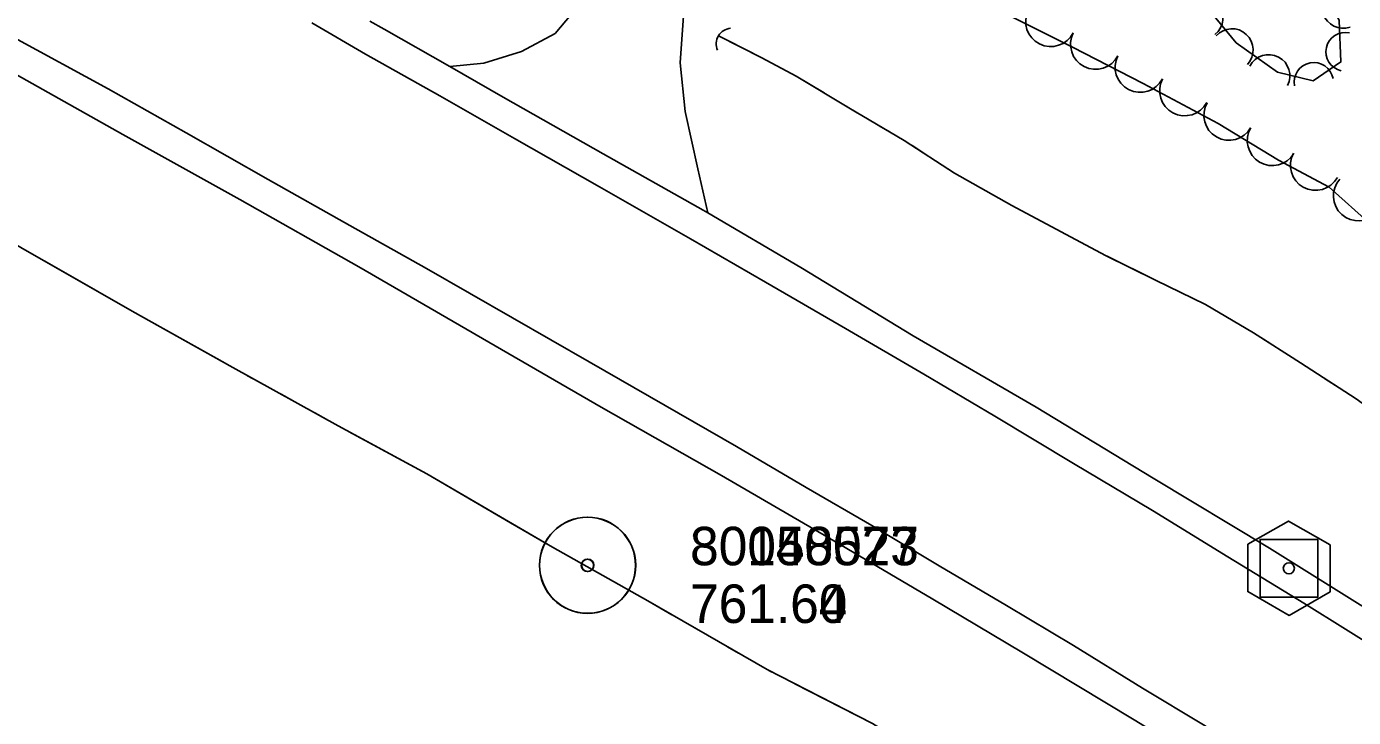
# Model space of a CAD drawing. Extents: x 591954 to 597000, y 198576 to 213500.
# Drawn here: x 596201.5 to 596408.6, y 204070.5 to 204178.3 of the extents above; entities that cross this region are included whole.
import ezdxf

# ---------------------------------------------------------------- set-up
doc = ezdxf.new("R2010")
doc.units = 0
for name, color, linetype in [('Level 11', 7, 'Continuous'), ('Level 15', 7, 'Continuous'), ('Level 17', 7, 'Continuous'), ('Level 18', 7, 'Continuous'), ('Level 19', 7, 'Continuous'), ('Level 5', 7, 'Continuous'), ('Level 6', 7, 'Continuous')]:
    doc.layers.add(name, color=color, linetype=linetype)

msp = doc.modelspace()

# ---------------------------------------------------------------- linework, layer by layer
at = {"layer": 'Level 11'}
for points in [[(596429.44, 204070.52), (596426.81, 204072.19), (596413.87, 204080.23), (596400.87, 204088.31), (596389, 204095.58), (596377.25, 204102.78), (596364.91, 204110.13), (596352.62, 204117.51), (596341.53, 204124.08), (596329.34, 204131.2), (596316.86, 204138.42), (596305.16, 204145.16), (596290.94, 204153.27), (596277.68, 204160.85), (596266.03, 204167.49), (596254.43, 204174.01), (596246.04, 204178.87)], [(596267.57, 204172.05), (596257.33, 204177.89), (596255.07, 204179.16)], [(596188.03, 204177.31), (596200.75, 204170.34), (596216.57, 204161.44), (596234.81, 204151.3), (596253.39, 204140.83), (596273.64, 204129.08), (596291.2, 204118.9), (596310, 204108.24), (596326.63, 204098.56), (596342.95, 204088.96), (596356.86, 204080.66), (596374.4, 204070.13), (596389.14, 204061.08), (596401.95, 204053.14), (596416.05, 204044.34), (596420.98, 204041.3)], [(596422.38, 204046.15), (596416.6, 204049.85), (596406.18, 204056.4), (596395.2, 204063.12), (596385.18, 204069.37), (596375.68, 204075.07), (596364.93, 204081.7), (596354.47, 204087.97), (596343.97, 204094.14), (596333.42, 204100.44), (596323.21, 204106.37), (596312.31, 204112.78), (596301.21, 204119.18), (596289.33, 204125.99), (596277.37, 204132.84), (596263.95, 204140.54), (596251.95, 204147.28), (596239.23, 204154.46), (596226.44, 204161.74), (596214.24, 204168.57), (596199.52, 204176.61), (596198.22, 204177.32)], [(596307.82, 204149.24), (596307.13, 204149.64), (596291.52, 204158.45), (596275.89, 204167.3), (596267.57, 204172.05)], [(596430.78, 204075.17), (596423.12, 204079.95), (596409.67, 204088.08), (596395.51, 204096.91), (596377.37, 204107.84), (596359.1, 204118.92), (596339.87, 204130.04), (596322.37, 204140.72), (596307.82, 204149.24)]]:
    msp.add_lwpolyline(points, dxfattribs=at)
at = {"layer": 'Level 15'}
msp.add_arc((596311.65, 204175.56), 2.5, 95.6794, 201.919, dxfattribs=at)
at = {"layer": 'Level 17'}
for points in [[(596267.57, 204172.05), (596272.9, 204172.58), (596278.74, 204174.4), (596284, 204177.21), (596286.51, 204180.18)], [(596307.82, 204149.24), (596306.28, 204156.1), (596304.28, 204165.07), (596303.53, 204172.63), (596304.04, 204179.96), (596304.17, 204180.76)]]:
    msp.add_lwpolyline(points, dxfattribs=at)
at = {"layer": 'Level 18'}
for points in [[(596404.29, 204184.01), (596406.36, 204179.24), (596406.65, 204172.79), (596402.32, 204169.86), (596396.75, 204171.19), (596390.3, 204175.77), (596384.44, 204182.96), (596384.25, 204183.35)], [(596349.72, 204182.23), (596354.79, 204180.08), (596364.73, 204175.11), (596375.76, 204169.42), (596387.49, 204163.2), (596396.9, 204157.48), (596404.83, 204153.22), (596411.29, 204147.43), (596417.54, 204141.65), (596424.63, 204136.66), (596431.29, 204134.37), (596439.92, 204129.2), (596445.03, 204124.39)]]:
    msp.add_lwpolyline(points, dxfattribs=at)
for centre, radius, start, end in [((596384.94, 204179.68), 3.31, 308.3322, 128.3168), ((596407.02, 204181.35), 3.31, 108.5931, 288.5777), ((596361.36, 204179.09), 3.91, 153.4099, 333.3945), ((596368.36, 204175.54), 3.91, 152.8074, 332.792), ((596389.63, 204174.64), 3.32, 317.5332, 137.5179), ((596407.32, 204174.37), 3.02, 77.5509, 257.5356), ((596375.32, 204171.94), 3.91, 152.5322, 332.5169), ((596395.38, 204170.62), 3.3, 332.49, 152.4747), ((596402.41, 204169.62), 3.07, 10.6474, 190.6321), ((596382.26, 204168.29), 3.91, 152.0704, 332.0551), ((596389.17, 204164.47), 3.91, 150.0365, 330.0212), ((596395.94, 204160.51), 3.91, 149.3089, 329.2936), ((596402.67, 204156.65), 3.91, 151.1076, 331.0923), ((596409.38, 204151.89), 3.91, 138.1728, 318.1575)]:
    msp.add_arc(centre, radius, start, end, dxfattribs=at)
at = {"layer": 'Level 19'}
for points in [[(596309.52, 204176.86), (596316.26, 204173.43), (596321.63, 204170.55), (596325.99, 204167.94)], [(596414.65, 204019.43), (596409.98, 204022.12), (596396.68, 204029.57), (596383.04, 204037.99), (596367.85, 204047.91), (596351.99, 204058.12), (596333.53, 204069.57), (596317.08, 204077.97), (596298.49, 204088.69), (596283.6, 204097.06), (596263.99, 204108.5), (596250.16, 204115.99), (596233.73, 204125.09), (596218.02, 204133.87), (596201.26, 204143.44), (596186.36, 204152.12), (596173.6, 204159.03), (596161.16, 204166.06), (596153.12, 204169.94), (596144.81, 204172.96), (596140.07, 204175.43)], [(596438.15, 204100.61), (596437.86, 204100.83), (596431.79, 204104.4), (596425.22, 204108.95), (596420.02, 204112.96), (596413.51, 204117), (596409.05, 204120.19), (596400.32, 204125.85), (596392.99, 204130.53), (596385.51, 204134.93), (596377.69, 204138.72), (596369.93, 204142.59), (596362.99, 204146.29), (596355.28, 204150.39), (596346.34, 204155.41), (596338.49, 204160.51), (596329.85, 204165.63), (596321.63, 204170.55), (596316.26, 204173.43), (596310.85, 204176.19)], [(596329.42, 204165.88), (596329.85, 204165.63), (596331.14, 204164.86)], [(596334.58, 204162.83), (596336.3, 204161.81)], [(596339.71, 204159.72), (596341.39, 204158.63)], [(596344.74, 204156.45), (596346.34, 204155.41), (596355.28, 204150.39), (596362.99, 204146.29), (596369.93, 204142.59), (596370.15, 204142.48)], [(596182.1, 204154.43), (596186.36, 204152.12), (596201.26, 204143.44), (596207.26, 204140.02)], [(596370.15, 204142.48), (596377.69, 204138.72), (596385.51, 204134.93), (596392.99, 204130.53), (596395.69, 204128.8)], [(596207.26, 204140.02), (596218.02, 204133.87), (596232.52, 204125.77)], [(596399.06, 204126.65), (596400.32, 204125.85), (596400.75, 204125.57)], [(596236.01, 204123.83), (596237.76, 204122.86)], [(596404.1, 204123.4), (596405.78, 204122.31)], [(596241.26, 204120.92), (596243.01, 204119.95)], [(596246.51, 204118.01), (596248.26, 204117.04)], [(596251.77, 204115.11), (596263.99, 204108.5), (596277.04, 204100.89)], [(596277.04, 204100.89), (596283.6, 204097.06), (596298.49, 204088.69), (596302.23, 204086.53)], [(596305.69, 204084.54), (596307.43, 204083.54)], [(596310.89, 204081.54), (596312.62, 204080.54)], [(596316.09, 204078.54), (596317.08, 204077.97), (596317.84, 204077.58)], [(596321.41, 204075.76), (596333.53, 204069.57), (596346.6, 204061.46)]]:
    msp.add_lwpolyline(points, dxfattribs=at)
at = {"layer": 'Level 5'}
for points in [[(596392.11, 204097.53), (596392.11, 204090.14), (596398.57, 204086.42), (596404.96, 204090.08), (596404.96, 204097.41), (596398.44, 204101.14)], [(596392.11, 204097.53), (596392.11, 204090.14), (596398.57, 204086.42), (596404.96, 204090.08), (596404.96, 204097.41), (596398.44, 204101.14)], [(596392.11, 204097.53), (596392.11, 204090.14), (596398.57, 204086.42), (596404.96, 204090.08), (596404.96, 204097.41), (596398.44, 204101.14)], [(596392.11, 204097.53), (596392.11, 204090.14), (596398.57, 204086.42), (596404.96, 204090.08), (596404.96, 204097.41), (596398.44, 204101.14)], [(596394.02, 204089.27), (596394.02, 204098.27), (596403.02, 204098.27), (596403.02, 204089.27)], [(596394.02, 204089.27), (596394.02, 204098.27), (596403.02, 204098.27), (596403.02, 204089.27)], [(596394.02, 204089.27), (596394.02, 204098.27), (596403.02, 204098.27), (596403.02, 204089.27)], [(596394.02, 204089.27), (596394.02, 204098.27), (596403.02, 204098.27), (596403.02, 204089.27)]]:
    msp.add_lwpolyline(points, close=True, dxfattribs=at)
msp.add_circle((596398.52, 204093.77), 0.871, dxfattribs=at)
msp.add_circle((596398.52, 204093.77), 0.871, dxfattribs=at)
msp.add_circle((596398.52, 204093.77), 0.871, dxfattribs=at)
msp.add_circle((596398.52, 204093.77), 0.871, dxfattribs=at)
at = {"layer": 'Level 6'}
for centre, radius in [((596289.06, 204094.23), 7.5), ((596289.06, 204094.23), 7.5), ((596289.06, 204094.23), 7.5), ((596289.06, 204094.23), 7.5), ((596289.09, 204094.25), 7.5), ((596289.09, 204094.25), 7.5), ((596289.09, 204094.25), 7.5), ((596289.09, 204094.25), 7.5), ((596289.06, 204094.23), 0.96), ((596289.06, 204094.23), 0.96), ((596289.06, 204094.23), 0.96), ((596289.06, 204094.23), 0.96), ((596289.09, 204094.25), 0.96), ((596289.09, 204094.25), 0.96), ((596289.09, 204094.25), 0.96), ((596289.09, 204094.25), 0.96)]:
    msp.add_circle(centre, radius, dxfattribs=at)

# ---------------------------------------------------------------- texts
for s, p in [('30058577', (596305.09, 204094.25)), ('30058577', (596305.09, 204094.25)), ('30058577', (596305.09, 204094.25)), ('30058577', (596305.09, 204094.25)), ('80140023', (596305.07, 204094.24)), ('80140023', (596305.07, 204094.24)), ('80140023', (596305.07, 204094.24)), ('80140023', (596305.07, 204094.24)), ('761.64', (596305.07, 204085.24)), ('761.64', (596305.07, 204085.24)), ('761.64', (596305.07, 204085.24)), ('761.64', (596305.07, 204085.24)), ('761.60', (596305.09, 204085.25)), ('761.60', (596305.09, 204085.25)), ('761.60', (596305.09, 204085.25)), ('761.60', (596305.09, 204085.25))]:
    msp.add_text(s, height=6, dxfattribs=at).set_placement(p)

doc.saveas('drawing.dxf')
